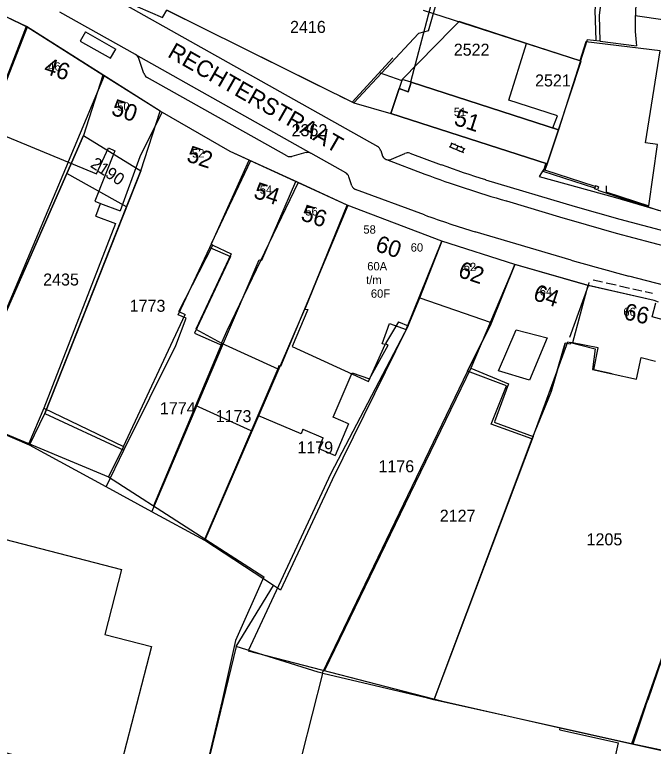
# Model space of a CAD drawing. Extents: x 148816 to 151297, y 399515 to 402500.
# Drawn here: x 150866.3 to 150962, y 399743.1 to 399852.7 of the extents above; entities that cross this region are included whole.
import ezdxf

# ---------------------------------------------------------------- set-up
doc = ezdxf.new("R2010")
doc.units = 0
for name, color, linetype in [('B01 Hoofdgebouw  [D] Norm', 7, 'Continuous'), ('B01 Hoofdgebouw  [T] Norm', 7, 'Continuous'), ('B01 hoofgebouw', 7, 'Continuous'), ('B02 Bijgebouw  [D] Norm', 7, 'Continuous'), ('B02 Bijgebouw  [T] Norm', 7, 'Continuous'), ('B07 Tussenmuur  [D] Norm', 7, 'Continuous'), ('G01 perceelsgrens', 7, 'Continuous'), ('S02 Open verharding  Norm', 7, 'Continuous'), ('T04 Haag heg  [D] Gem', 7, 'Continuous'), ('V00 Kant verharding algemeen  [T] Norm', 7, 'Continuous'), ('V00 Kant verharding algemeen secundair  [T] Gem', 7, 'Continuous'), ('Z01 perceelnummer', 7, 'Continuous'), ('Z02 huisnummer', 7, 'Continuous'), ('Z02 Huisnummer  [Tekst] Norm', 7, 'Continuous'), ('Z06 straatnaam', 7, 'Continuous')]:
    doc.layers.add(name, color=color, linetype=linetype)

msp = doc.modelspace()

# ---------------------------------------------------------------- linework, layer by layer
at = {"layer": 'B01 Hoofdgebouw  [D] Norm'}
for p, q in [((150862.15, 399835.66), (150878.6, 399828.83)), ((150881.37, 399832.3), (150878.35, 399824.72)), ((150878.6, 399828.83), (150880.4, 399832.71)), ((150880.4, 399832.71), (150881.37, 399832.3)), ((150878.35, 399824.72), (150879.21, 399824.39)), ((150878.51, 399822.48), (150881.47, 399821.39)), ((150881.47, 399821.39), (150870.7, 399793.75)), ((150890.95, 399808.23), (150896.04, 399818.18)), ((150895.79, 399818.36), (150896.04, 399818.18)), ((150896.04, 399818.18), (150898.81, 399816.86)), ((150898.81, 399816.86), (150893.48, 399805.6)), ((150925.29, 399806.07), (150927.04, 399810.25)), ((150927.04, 399810.25), (150937.6, 399806.61)), ((150882.68, 399787.99), (150891.9, 399807.78)), ((150893.48, 399805.6), (150897.36, 399803.49)), ((150897.36, 399803.49), (150905.76, 399799.63)), ((150944.05, 399789.49), (150949.25, 399803.66)), ((150949.25, 399803.66), (150953.32, 399802.63)), ((150919.5, 399798.15), (150922.32, 399803.2)), ((150953.32, 399802.63), (150952.93, 399799.53)), ((150905.76, 399799.63), (150902.79, 399792.65)), ((150905.94, 399800.06), (150905.76, 399799.63)), ((150906.18, 399799.96), (150905.94, 399800.06)), ((150914.07, 399792.39), (150916.94, 399799.04)), ((150916.94, 399799.04), (150919.5, 399798.15)), ((150934.69, 399799.73), (150940.35, 399797.39)), ((150940.35, 399797.39), (150938.24, 399791.72)), ((150870.7, 399793.75), (150882.68, 399787.99)), ((150916.39, 399791.4), (150914.07, 399792.39)), ((150938.21, 399791.66), (150944.05, 399789.49)), ((150909.55, 399790.59), (150912.59, 399789.29)), ((150911.91, 399787.7), (150914.37, 399786.66)), ((150948.03, 399745.55), (150948.1, 399745.86)), ((150948.03, 399745.55), (150956.82, 399743.61)), ((150948.1, 399745.86), (150970.21, 399740.97)), ((150955.76, 399738.78), (150956.82, 399743.61))]:
    msp.add_line(p, q, dxfattribs=at)
at = {"layer": 'B01 Hoofdgebouw  [T] Norm'}
for p, q in [((150868.1, 399850.89), (150865.19, 399852.3)), ((150888.14, 399838.2), (150868.1, 399850.89)), ((150925.31, 399841.11), (150925.74, 399842.55)), ((150925.74, 399842.55), (150947.83, 399835.44)), ((150922.72, 399837.89), (150923.94, 399841.64)), ((150923.94, 399841.64), (150925.31, 399841.11)), ((150898.65, 399832.19), (150888.14, 399838.2)), ((150946.13, 399830.36), (150922.72, 399837.89)), ((150947.83, 399835.44), (150946.13, 399830.36)), ((150908.71, 399827.57), (150898.65, 399832.19)), ((150945.94, 399830.42), (150945.54, 399829.2)), ((150946.13, 399830.36), (150945.81, 399829.38)), ((150916.16, 399824.15), (150908.71, 399827.57)), ((150953.39, 399827.03), (150953.24, 399826.58)), ((150953.84, 399826.88), (150953.7, 399826.43)), ((150930.35, 399818.77), (150916.16, 399824.15)), ((150941.27, 399815.28), (150930.35, 399818.77)), ((150952.34, 399812.09), (150941.27, 399815.28)), ((150962.18, 399809.87), (150952.34, 399812.09)), ((150961.87, 399807.41), (150962.43, 399809.51)), ((150964.05, 399806.84), (150961.87, 399807.41)), ((150959.5, 399798.09), (150960.21, 399801.32)), ((150960.21, 399801.32), (150962.39, 399800.78)), ((150955.85, 399798.9), (150959.5, 399798.09))]:
    msp.add_line(p, q, dxfattribs=at)
for points in [[(150894.86, 399850.51), (150889.17, 399853.36)], [(150912.04, 399841.98), (150897.9, 399849.01)], [(150923.03, 399846.23), (150916.91, 399839.57), (150915.07, 399840.47)], [(150953.27, 399826.68), (150945.54, 399829.2)], [(150953.35, 399826.93), (150945.81, 399829.38)], [(150953.7, 399826.43), (150953.24, 399826.58)], [(150953.84, 399826.88), (150953.39, 399827.03)], [(150769.31, 399742.01), (150771, 399748.62), (150770.6, 399748.72), (150773.69, 399760.77), (150794.62, 399755.38), (150794.08, 399753.24), (150827.97, 399744.51), (150829.73, 399751.28), (150821.48, 399753.42), (150826.73, 399773.66), (150833.75, 399771.84), (150836.26, 399781.52), (150882.36, 399769.56), (150879.85, 399759.87), (150886.87, 399758.05), (150881.61, 399737.81), (150851.56, 399745.61), (150851.06, 399743.68), (150853.23, 399740.26)]]:
    msp.add_lwpolyline(points, dxfattribs=at)
at = {"layer": 'B01 hoofgebouw'}
for points in [[(150962.18, 399809.87), (150952.34, 399812.09), (150941.27, 399815.28), (150930.35, 399818.77), (150916.16, 399824.15), (150898.65, 399832.19), (150888.14, 399838.2), (150868.1, 399850.89), (150865.19, 399852.3), (150853.57, 399856.64), (150853.52, 399856.42), (150849.42, 399857.02), (150848.23, 399857.41), (150844.5, 399859.19), (150844.58, 399859.39), (150844.06, 399859.57), (150844.1, 399859.71), (150835.07, 399862.49), (150817.98, 399868.13), (150816.42, 399863.38)], [(150925.74, 399842.55), (150924.4, 399842.98), (150923.94, 399841.64)], [(150925.74, 399842.55), (150925.31, 399841.11), (150923.94, 399841.64), (150922.72, 399837.89), (150946.13, 399830.36), (150947.83, 399835.44), (150925.74, 399842.55)], [(150922.72, 399837.89), (150946.13, 399830.36)], [(150862.7, 399802.83), (150874.15, 399828.89), (150876.66, 399834.57), (150885.26, 399829.29), (150870.87, 399792.96), (150882.73, 399787.44), (150890.5, 399803.13), (150892.06, 399807.22), (150890.83, 399807.73), (150895.59, 399817.81), (150898.71, 399816.44), (150893.29, 399804.97), (150897.5, 399803.13), (150903, 399815.95), (150903.36, 399815.91), (150908.5, 399827.67)], [(150916.16, 399824.15), (150909.85, 399808.56), (150910.28, 399808.5), (150907.95, 399802.98), (150919.37, 399797.72), (150921.88, 399803.28), (150921.4, 399803.38), (150922.49, 399806.43), (150925.01, 399805.54), (150930.35, 399818.77)], [(150946.75, 399796.24), (150943.84, 399789.14), (150937.74, 399791.36), (150940.05, 399797.11), (150934.2, 399799.31), (150937.72, 399806.33), (150941.27, 399815.28)], [(150964.05, 399806.84), (150961.87, 399807.41), (150962.43, 399809.51)], [(150946.16, 399804.3), (150943.48, 399797.92), (150938.82, 399799.36), (150941.49, 399805.46), (150946.16, 399804.3)], [(150946.75, 399796.24), (150948.82, 399803.5)], [(150955.85, 399798.9), (150953.13, 399799.48), (150953.77, 399802.77), (150949.66, 399803.56), (150949.6, 399803.35), (150948.82, 399803.5)], [(150955.85, 399798.9), (150959.5, 399798.09), (150960.21, 399801.32), (150962.39, 399800.78)], [(150769.31, 399742.01), (150771, 399748.62), (150770.6, 399748.72), (150773.69, 399760.77), (150794.62, 399755.38), (150794.08, 399753.24), (150797.57, 399752.34), (150827.97, 399744.51), (150829.73, 399751.28), (150821.48, 399753.42), (150826.73, 399773.66), (150833.75, 399771.84), (150836.26, 399781.52), (150882.36, 399769.56), (150879.85, 399759.87), (150886.87, 399758.05), (150881.61, 399737.81), (150851.56, 399745.61), (150851.06, 399743.68), (150853.23, 399740.26)]]:
    msp.add_lwpolyline(points, dxfattribs=at)
at = {"layer": 'B02 Bijgebouw  [D] Norm'}
for p, q in [((150878.51, 399822.48), (150879.21, 399824.38)), ((150879.21, 399824.38), (150882.15, 399823.3)), ((150890.95, 399808.23), (150891.9, 399807.78)), ((150923.85, 399806.67), (150921.91, 399803.43)), ((150923.85, 399806.67), (150925.29, 399806.07)), ((150921.91, 399803.43), (150922.32, 399803.2)), ((150952.93, 399799.53), (150955.85, 399798.89)), ((150909.26, 399789.9), (150902.79, 399792.65)), ((150916.39, 399791.4), (150914.37, 399786.66)), ((150909.55, 399790.59), (150909.26, 399789.9)), ((150911.91, 399787.7), (150912.59, 399789.29))]:
    msp.add_line(p, q, dxfattribs=at)
at = {"layer": 'B02 Bijgebouw  [T] Norm'}
for p, q in [((150924.4, 399842.98), (150923.94, 399841.64)), ((150925.74, 399842.55), (150924.4, 399842.98))]:
    msp.add_line(p, q, dxfattribs=at)
at = {"layer": 'B07 Tussenmuur  [D] Norm'}
for p, q in [((150868.08, 399850.9), (150862.2, 399835.69)), ((150868.08, 399850.9), (150862.2, 399835.69)), ((150879.75, 399843.51), (150874.36, 399830.63)), ((150879.75, 399843.51), (150874.36, 399830.63)), ((150888.38, 399838.01), (150885.1, 399831.36)), ((150888.38, 399838.01), (150885.1, 399831.36)), ((150885.1, 399831.36), (150882.15, 399823.3)), ((150885.1, 399831.36), (150882.15, 399823.3)), ((150901.69, 399830.79), (150895.79, 399818.36)), ((150901.69, 399830.79), (150895.79, 399818.36)), ((150908.81, 399827.53), (150898.12, 399805.34)), ((150908.81, 399827.53), (150898.12, 399805.34)), ((150916.25, 399824.11), (150906.18, 399799.96)), ((150916.25, 399824.11), (150906.18, 399799.96)), ((150930.35, 399818.77), (150927.02, 399810.2)), ((150930.35, 399818.77), (150927.02, 399810.2)), ((150941.27, 399815.28), (150934.69, 399799.73)), ((150941.27, 399815.28), (150934.69, 399799.73)), ((150949.51, 399804.38), (150952.34, 399812.09)), ((150949.51, 399804.38), (150952.34, 399812.09)), ((150898.12, 399805.34), (150897.32, 399803.51)), ((150898.12, 399805.34), (150897.32, 399803.51))]:
    msp.add_line(p, q, dxfattribs=at)
at = {"layer": 'G01 perceelsgrens'}
for points in [[(150928.35, 399850.23), (150934.21, 399870.68), (150908.57, 399883.34), (150901.31, 399873.61)], [(150868.21, 399850.82), (150865.19, 399852.3), (150853.86, 399856.53)], [(150882.97, 399854.66), (150888.49, 399852.27), (150889.17, 399853.36)], [(150889.17, 399853.36), (150917.16, 399839.45)], [(150932.95, 399851.66), (150931.9, 399850.59)], [(150935.53, 399850.82), (150932.95, 399851.66)], [(150868.21, 399850.82), (150864.44, 399841.05), (150861.39, 399834.07), (150850.25, 399807.82), (150848.36, 399803.76), (150845.97, 399797.87)], [(150879.56, 399843.63), (150868.21, 399850.82)], [(150931.9, 399850.59), (150924.4, 399842.98)], [(150943.05, 399848.37), (150935.53, 399850.82)], [(150928.35, 399850.23), (150926.86, 399849.87), (150917.16, 399839.45)], [(150947.83, 399835.44), (150946.97, 399835.72), (150947.68, 399837.54), (150940.38, 399839.86), (150943.05, 399848.37)], [(150951.21, 399845.71), (150943.05, 399848.37)], [(150947.83, 399835.44), (150951.21, 399845.71)], [(150879.56, 399843.63), (150876.66, 399834.57), (150874.15, 399828.89)], [(150888.14, 399838.2), (150879.56, 399843.63)], [(150924.4, 399842.98), (150922.72, 399837.89)], [(150917.16, 399839.45), (150922.72, 399837.89)], [(150883.12, 399823.88), (150885.26, 399829.29), (150888.14, 399838.2)], [(150901.5, 399830.88), (150898.65, 399832.19), (150888.14, 399838.2)], [(150922.72, 399837.89), (150946.13, 399830.36)], [(150946.13, 399830.36), (150947.83, 399835.44)], [(150880.07, 399781.95), (150882.73, 399787.44), (150890.5, 399803.13), (150892.06, 399807.22), (150890.83, 399807.73), (150895.59, 399817.81), (150901.5, 399830.88)], [(150908.5, 399827.67), (150901.5, 399830.88)], [(150946.13, 399830.36), (150944.93, 399828.45), (150956.37, 399825.31), (150964.01, 399823.06), (150969.72, 399821.26), (150981.65, 399818.74), (150989.87, 399817.73), (150995.41, 399817.38)], [(150874.15, 399828.89), (150862.7, 399802.83), (150858.34, 399792.58)], [(150883.12, 399823.88), (150874.15, 399828.89)], [(150886.91, 399778.23), (150897.5, 399803.13), (150903, 399815.95), (150903.36, 399815.91), (150908.5, 399827.67)], [(150916.16, 399824.15), (150908.5, 399827.67)], [(150868.57, 399788.2), (150870.87, 399792.96), (150883.12, 399823.88)], [(150894.82, 399773.93), (150909.85, 399808.56), (150916.16, 399824.15)], [(150930.35, 399818.77), (150916.16, 399824.15)], [(150930.35, 399818.77), (150925.01, 399805.54), (150913.91, 399783.01), (150906.16, 399766.51), (150905.14, 399767.18)], [(150941.27, 399815.28), (150930.35, 399818.77)], [(150941.27, 399815.28), (150937.72, 399806.33), (150934.2, 399799.31), (150912.43, 399754.05)], [(150952.22, 399812.12), (150941.27, 399815.28)], [(150952.22, 399812.12), (150949.93, 399803.51)], [(150962.8, 399809.64), (150962.18, 399809.87), (150952.22, 399812.12)], [(150949.66, 399803.56), (150949.6, 399803.35), (150948.82, 399803.5), (150946.75, 399796.24)], [(150949.93, 399803.51), (150949.66, 399803.56)], [(150946.75, 399796.24), (150946.23, 399794.97), (150943.84, 399789.14), (150929.14, 399750.09)], [(150868.57, 399788.2), (150858.34, 399792.58)], [(150974.93, 399789.97), (150970.4, 399776.73), (150965.1, 399761.53), (150958.79, 399743.46)], [(150880.07, 399781.95), (150868.57, 399788.2)], [(150886.91, 399778.23), (150880.07, 399781.95)], [(150894.82, 399773.93), (150886.91, 399778.23)], [(150905.14, 399767.18), (150894.82, 399773.93)], [(150899.54, 399758.04), (150905.14, 399767.18)], [(150899.54, 399758.04), (150890.86, 399722.2)], [(150912.43, 399754.05), (150911.84, 399754.23), (150899.54, 399758.04)], [(150912.53, 399754.02), (150912.43, 399754.05)], [(150909.41, 399741.81), (150912.53, 399754.02)], [(150929.14, 399750.09), (150928.21, 399750.31), (150912.53, 399754.02)], [(150958.79, 399743.46), (150952.49, 399744.87), (150929.14, 399750.09)], [(150970.38, 399741.05), (150958.79, 399743.46)]]:
    msp.add_lwpolyline(points, dxfattribs=at)
at = {"layer": 'S02 Open verharding  Norm'}
for p, q in [((150931.6, 399832.85), (150931.84, 399833.4)), ((150931.7, 399833.46), (150933.82, 399832.57)), ((150932.36, 399833.35), (150932.3, 399833.21)), ((150932.76, 399833.01), (150932.53, 399832.46)), ((150933.28, 399832.96), (150933.22, 399832.82)), ((150931.47, 399832.91), (150933.59, 399832.01)), ((150932.07, 399832.65), (150932.01, 399832.52)), ((150932.99, 399832.27), (150932.93, 399832.13)), ((150933.45, 399832.07), (150933.68, 399832.63))]:
    msp.add_line(p, q, dxfattribs=at)
at = {"layer": 'T04 Haag heg  [D] Gem'}
for p, q in [((150876.97, 399850.11), (150876.18, 399848.73)), ((150876.97, 399850.11), (150881.52, 399847.53)), ((150876.18, 399848.73), (150880.73, 399846.16)), ((150880.73, 399846.16), (150881.52, 399847.53)), ((150874.38, 399830.58), (150858.37, 399792.65)), ((150955.05, 399826.1), (150955.03, 399827.02)), ((150925.29, 399806.07), (150913.73, 399783.97)), ((150897.38, 399803.48), (150887.13, 399779.14)), ((150834.36, 399802.65), (150880.39, 399783.47)), ((150934.69, 399799.73), (150912.76, 399754.45)), ((150870.7, 399793.75), (150868.45, 399788.45)), ((150901.8, 399790.35), (150893.45, 399794.16)), ((150902.79, 399792.65), (150894.85, 399774.18)), ((150944.05, 399789.49), (150929.22, 399750.17)), ((150882.68, 399787.99), (150880.4, 399783.47)), ((150913.73, 399783.97), (150905.88, 399767.12)), ((150880.39, 399783.47), (150903.7, 399768.49)), ((150903.7, 399768.49), (150899.46, 399758.95)), ((150905.88, 399767.12), (150901.36, 399757.42)), ((150966.35, 399765.15), (150961.2, 399750)), ((150899.46, 399758.95), (150897.43, 399749.96)), ((150901.36, 399757.42), (150930.26, 399749.9)), ((150897.43, 399749.96), (150895.15, 399740.37)), ((150930.26, 399749.9), (150948.1, 399745.86)), ((150960.86, 399749.1), (150961.2, 399750)), ((150960.86, 399749.1), (150958.99, 399743.45))]:
    msp.add_line(p, q, dxfattribs=at)
for points in [[(150952.34, 399812.09), (150952.45, 399812.57)], [(150953.04, 399812.96), (150954.45, 399812.64)], [(150954.96, 399812.53), (150956.45, 399812.19)], [(150956.95, 399812.08), (150958.45, 399811.74)], [(150958.95, 399811.62), (150960.31, 399811.32)], [(150960.82, 399811.2), (150961.94, 399810.95)]]:
    msp.add_lwpolyline(points, dxfattribs=at)
at = {"layer": 'V00 Kant verharding algemeen  [T] Norm'}
for p, q in [((150932.68, 399869.38), (150925.66, 399842.58)), ((150952.11, 399848.93), (150947.83, 399835.44)), ((150920.98, 399844), (150924.35, 399842.83)), ((150953.71, 399826.38), (150962.77, 399823.42)), ((150955.05, 399826.1), (150961.38, 399824.04)), ((150955.08, 399826.09), (150961.38, 399824.04))]:
    msp.add_line(p, q, dxfattribs=at)
for points in [[(150955.37, 399861.08), (150954.52, 399857.53), (150953.94, 399852.53), (150954.05, 399848.72), (150952.11, 399848.93)], [(150953.47, 399848.79), (150953.35, 399853.35), (150953.96, 399858.03), (150954.83, 399861.27)], [(150875.11, 399858.6), (150920.74, 399832.93)], [(150884.47, 399846.7), (150873.14, 399853.06)], [(150960.87, 399833.48), (150963.06, 399847.27), (150951.92, 399848.62), (150951.04, 399845.75), (150927.62, 399853.29)], [(150967.98, 399851.23), (150959.34, 399852.5)], [(150954.07, 399848.73), (150959.53, 399848)], [(150885.7, 399843.86), (150884.96, 399846.1)], [(150907.14, 399831.51), (150886.19, 399843.25)], [(150961.38, 399824.04), (150962.65, 399833.21), (150960.87, 399833.48)], [(150909.96, 399832.01), (150907.89, 399831.42)], [(150915.95, 399828.99), (150910.73, 399831.92)], [(150921.21, 399832.33), (150921.46, 399831.5)], [(150922.8, 399831.01), (150924.79, 399831.9)], [(150925.58, 399831.92), (150930.27, 399830.21)], [(150916.89, 399827.03), (150916.42, 399828.39)], [(150936.9, 399827.96), (150950.32, 399823.96), (150957.04, 399822.05), (150964.77, 399819.99)], [(150927.75, 399822.69), (150917.43, 399826.5)], [(150949.71, 399815.9), (150935.34, 399820.17)], [(150966.64, 399811.36), (150958.37, 399813.52)]]:
    msp.add_lwpolyline(points, dxfattribs=at)
for centre, radius, start, end in [((150984.13, 399851.33), 24.83, 167.7046, 187.7275), ((150884.01, 399845.82), 0.989, 16.3333, 61.7598), ((150887.02, 399844.42), 1.44, 202.5753, 234.2647), ((150910.22, 399830.95), 1.09, 62.6423, 104.1201), ((150920.16, 399831.97), 1.1, 18.8287, 59.792), ((150925.21, 399830.69), 1.28, 73.2609, 109.0744), ((150907.68, 399832.92), 1.51, 248.8431, 277.993), ((150922.38, 399831.93), 1.01, 205.091, 294.8744), ((150979.38, 399964.61), 143.09, 249.9273, 252.7319), ((150915.43, 399828.09), 1.04, 16.5369, 60.8972), ((150917.8, 399827.41), 0.986, 202.6956, 247.7336), ((150971.62, 399942.38), 127.48, 249.8719, 253.4666), ((151083.35, 400284.4), 487.18, 254.079, 255.1347)]:
    msp.add_arc(centre, radius, start, end, dxfattribs=at)
at = {"layer": 'V00 Kant verharding algemeen secundair  [T] Gem'}
msp.add_line((150884.47, 399846.7), (150910.73, 399831.92), dxfattribs=at)
for points in [[(150922.04, 399830.97), (150927.8, 399828.79)], [(150940.02, 399824.78), (150948.49, 399822.24)], [(150948.49, 399822.24), (150949.72, 399821.88), (150956.46, 399819.96), (150967.04, 399817.15)]]:
    msp.add_lwpolyline(points, dxfattribs=at)
msp.add_arc((150986.31, 399986.18), 167.91, 249.6061, 253.9947, dxfattribs=at)

# ---------------------------------------------------------------- texts
at = {"layer": 'Z01 perceelnummer'}
for s, p in [('2416', (150907.61, 399849.94)), ('2522', (150932.14, 399846.53)), ('2521', (150944.32, 399841.92)), ('2362', (150907.84, 399834.47)), ('2435', (150870.62, 399812.11)), ('1773', (150883.58, 399808.18)), ('1774', (150888.11, 399792.84)), ('1173', (150896.47, 399791.65)), ('1179', (150908.71, 399786.96)), ('1176', (150920.86, 399784.14)), ('2127', (150930.04, 399776.74)), ('1205', (150952.04, 399773.2))]:
    msp.add_text(s, height=1.8, dxfattribs=at).set_placement(p)
msp.add_text('2190', height=1.8, rotation=326.7251, dxfattribs=at).set_placement((150877.56, 399829.95))
at = {"layer": 'Z02 huisnummer'}
for s, rotation, p in [('46', 341.8187, (150870.57, 399843.94)), ('50', 341.8187, (150880.68, 399837.73)), ('51', 342.1811, (150932.03, 399836.21)), ('52', 341.8187, (150891.96, 399830.75)), ('54', 341.8187, (150902, 399825.29)), ('56', 341.8187, (150909.08, 399821.93)), ('60', 341.8187, (150920.24, 399817.32)), ('62', 341.8187, (150932.64, 399813.44)), ('64', 341.8187, (150943.89, 399810)), ('66', 347.2847, (150957.47, 399807.09))]:
    msp.add_text(s, height=2.5, rotation=rotation, dxfattribs=at).set_placement(p)
at = {"layer": 'Z02 Huisnummer  [Tekst] Norm'}
for s, p in [('46', (150871.38, 399844.29)), ('50', (150881.72, 399838.3)), ('51', (150932.14, 399837.48)), ('52', (150892.92, 399831.29)), ('54', (150903.07, 399825.87)), ('56', (150909.9, 399822.6)), ('58', (150918.6, 399819.88)), ('60', (150925.69, 399817.19)), ('60A ', (150919.18, 399814.38)), ('62', (150933.63, 399814.27)), ('t/m ', (150919.01, 399812.33)), ('60F', (150919.72, 399810.28)), ('64', (150945.02, 399810.63)), ('66', (150957.55, 399807.54))]:
    msp.add_text(s, height=1.25, dxfattribs=at).set_placement(p)
at = {"layer": 'Z06 straatnaam'}
msp.add_text('RECHTERSTRAAT', height=2.5, rotation=330.2054, dxfattribs=at).set_placement((150889.11, 399846.44))

doc.saveas('drawing.dxf')
